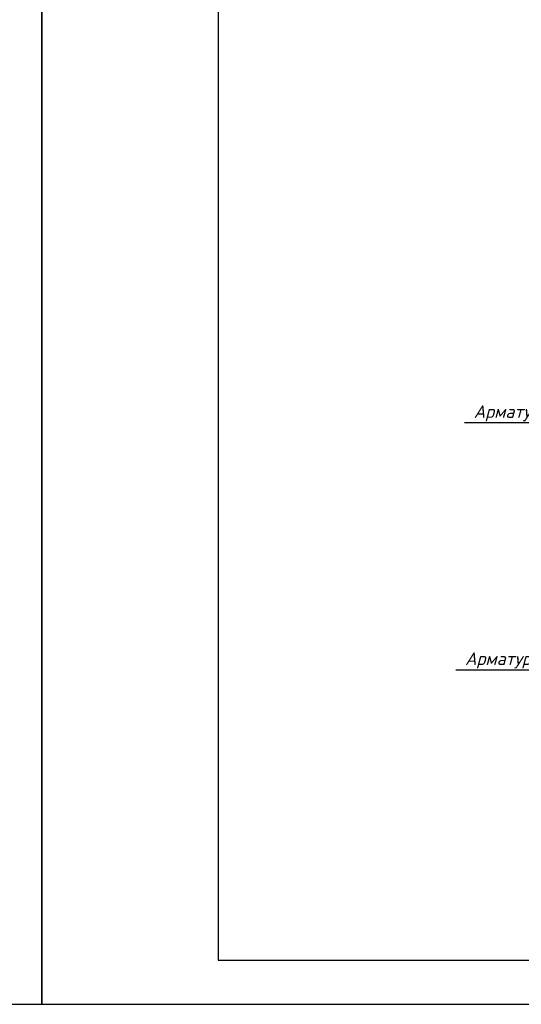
# Model space of a CAD drawing. Header units: millimetres. Extents: x -33345 to 4712671, y -3392 to 121473.
# Tile 625 of 656: x 3234603 to 3240289, y 44501 to 55659. Entities that reach past the tile are written whole.
import ezdxf

# ---------------------------------------------------------------- set-up
doc = ezdxf.new("R2010")
doc.units = ezdxf.units.MM
doc.layers.add('0.25', color=7, linetype='Continuous', lineweight=25)
doc.layers.add('Лист', color=7, linetype='Continuous')
doc.styles.add('ISOCPEUR', font='isocpeui.ttf', dxfattribs={"height": 300})

# ---------------------------------------------------------------- blocks, each defined once
blk = doc.blocks.new('*U282')
at = {"layer": '0.25', "color": 5, "linetype": 'Continuous', "lineweight": 25, "ltscale": 100}
blk.add_lwpolyline([(-72619, 0), (0, 0), (0, 42000), (-72619, 42000), (-72619, 0)], dxfattribs=at)
blk = doc.blocks.new('*U328')
at = {"layer": '0.25', "color": 5, "linetype": 'Continuous', "lineweight": 25, "ltscale": 100}
blk.add_lwpolyline([(-59400, 0), (0, 0), (0, 42000), (-59400, 42000), (-59400, 0)], dxfattribs=at)
at = {"layer": '0.25', "color": 7, "linetype": 'Continuous', "lineweight": 30, "ltscale": 100}
blk.add_lwpolyline([(-57400, 500), (-500, 500), (-500, 41500), (-57400, 41500), (-57400, 500)], dxfattribs=at)
blk = doc.blocks.new('jsd')
at = {"color": 250, "lineweight": 25, "ltscale": 100}
for points in [[(-49996513, 22686307.7), (-50000463, 22686307.7)], [(-49996683.9, 22681463.4), (-50000633.9, 22681463.4)]]:
    blk.add_lwpolyline(points, dxfattribs=at)
at = {"lineweight": 25, "ltscale": 100, "char_height": 250, "width": 3637.5, "attachment_point": 1, "style": 'ISOCPEUR'}
for s, insert in [('Арматурные стержни ', (-50000283.3, 22686657.7)), ('\\fISOCPEUR|b0|i1|c1|p34;\\W1.0000000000;\\T1.0000000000;\\o\\lАрматурные стержни ', (-50000454.2, 22681813.4))]:
    blk.add_mtext(s, dxfattribs=dict(at, insert=insert))

msp = doc.modelspace()

# ---------------------------------------------------------------- block references
at = {"layer": '0.25', "ltscale": 100, "transparency": 33554687}
msp.add_blockref('*U282', (3234852.538, 44501.326, 1359241.5), dxfattribs=at)
at = {"layer": 'Лист', "ltscale": 100, "transparency": 33554687}
msp.add_blockref('*U328', (3294252.538, 44501.326, 1359241.5), dxfattribs=at)

# ---------------------------------------------------------------- next in the draw order: block references
at = {"color": 7, "true_color": 0xffffff, "xscale": 0.5780932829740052, "yscale": 0.5780932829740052, "zscale": 0.5780932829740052}
msp.add_blockref('jsd', (32144577.876, -13063713.429, 1359241.5), dxfattribs=at)

doc.saveas('drawing.dxf')
